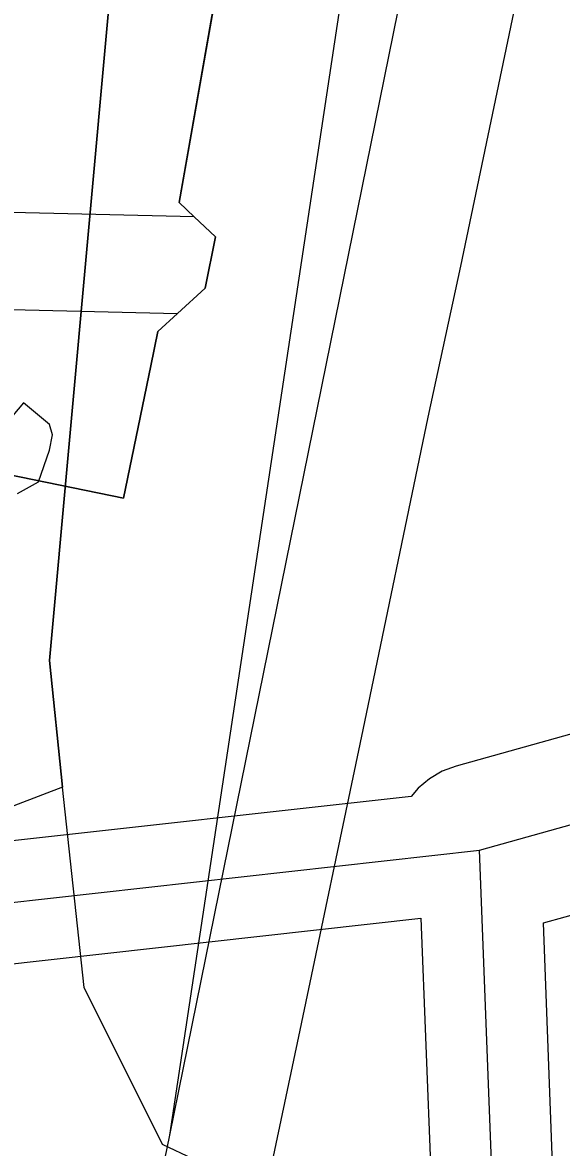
# Model space of a CAD drawing. Extents: x -690419 to -685080, y -987825 to -981190.
# Drawn here: x -686778.1 to -686716.2, y -985696.3 to -985567.3 of the extents above; entities that cross this region are included whole.
import ezdxf

# ---------------------------------------------------------------- set-up
doc = ezdxf.new("R2010")
doc.units = 0
for name, color, linetype in [('BPEJ (S) - hranice', 7, 'Continuous'), ('BPEJ I-II ochrana', 7, 'Continuous'), ('Docházková izochrona BUS (S)', 7, 'Continuous'), ('Docházková izochrona VLAK (S)', 7, 'Continuous'), ('Elektro VN 35 nadzemní (S)', 7, 'Continuous'), ('OP elektro VN (S)', 7, 'Continuous'), ('Plochy dopravy silniční DS (S)', 7, 'Continuous'), ('Plochy smíšené nezastavěného území všeobecné MU (S)', 7, 'Continuous'), ('Regulační bloky STABILIZOVANÉ (S)', 7, 'Continuous'), ('Silnice I třídy (S) - osa', 7, 'Continuous'), ('Záplavové území Q100 (S)', 7, 'Continuous')]:
    doc.layers.add(name, color=color, linetype=linetype)

msp = doc.modelspace()

# ---------------------------------------------------------------- linework, layer by layer
at = {"layer": 'BPEJ (S) - hranice'}
for points in [[(-686653.76, -985064.17), (-686654.5, -985084), (-686656.5, -985144.5), (-686665.5, -985185), (-686688, -985234.5), (-686722.5, -985275), (-686735.5, -985311), (-686749, -985369.5), (-686748, -985405), (-686768, -985496.5), (-686768.5, -985514.5), (-686766, -985541.5), (-686775, -985640.5), (-686773.5, -985655), (-686786.5, -985660)], [(-686579.5, -985684), (-686613.5, -985681.5), (-686651.11, -985685.26), (-686654.28, -985685.77), (-686654.92, -985685.87), (-686728, -985705), (-686736.05, -985705), (-686744.79, -985706.94), (-686744.25, -985704.41), (-686762, -985696), (-686771, -985678), (-686773.5, -985655), (-686775, -985640.5), (-686766, -985541.5)]]:
    msp.add_lwpolyline(points, dxfattribs=at)
at = {"layer": 'BPEJ I-II ochrana'}
for p, q in [((-686758.4, -985589.6), (-686795.34, -985588.72)), ((-686755.92, -985591.91), (-686758.4, -985589.6)), ((-686757.13, -985597.78), (-686755.92, -985591.91)), ((-686760.3, -985600.7), (-686757.13, -985597.78)), ((-686846.79, -985598.57), (-686760.3, -985600.7))]:
    msp.add_line(p, q, dxfattribs=at)
at = {"layer": 'Docházková izochrona BUS (S)'}
msp.add_arc((-686757.69, -985364.18), 400, 205.7131, 25.0773, dxfattribs=at)
at = {"layer": 'Docházková izochrona VLAK (S)'}
msp.add_arc((-686398.38, -985456.12), 800, 77.86547, 344.11337, dxfattribs=at)
at = {"layer": 'Elektro VN 35 nadzemní (S)'}
for points in [[(-686725.65, -985662.24), (-686661.35, -985644.29)], [(-686829.59, -985673.86), (-686725.65, -985662.24)], [(-686720.38, -985799.3), (-686725.65, -985662.24)]]:
    msp.add_lwpolyline(points, dxfattribs=at)
at = {"layer": 'OP elektro VN (S)'}
for p, q in [((-686718.32, -985670.58), (-686665.46, -985655.82)), ((-686733.49, -985656.07), (-686820.76, -985665.83)), ((-686827.02, -985680.62), (-686732.36, -985670.03)), ((-686732.36, -985670.03), (-686727.64, -985792.48)), ((-686713.66, -985791.93), (-686718.32, -985670.58))]:
    msp.add_line(p, q, dxfattribs=at)
msp.add_lwpolyline([(-686677.67, -985638.46), (-686728.34, -985652.61), (-686729.92, -985653.2), (-686731.38, -985654.05), (-686732.68, -985655.13), (-686733.49, -985656.07)], dxfattribs=at)
at = {"layer": 'Plochy dopravy silniční DS (S)'}
for p, q in [((-686760.12, -985587.99), (-686754.84, -985558.06)), ((-686758.4, -985589.6), (-686760.12, -985587.99)), ((-686755.92, -985591.91), (-686758.4, -985589.6)), ((-686757.13, -985597.78), (-686755.92, -985591.91)), ((-686760.3, -985600.7), (-686757.13, -985597.78)), ((-686762.55, -985602.78), (-686760.3, -985600.7)), ((-686763.36, -985606.7), (-686762.55, -985602.78)), ((-686766.5, -985621.88), (-686763.36, -985606.7)), ((-686779.72, -985619.15), (-686766.5, -985621.88))]:
    msp.add_line(p, q, dxfattribs=at)
at = {"layer": 'Plochy smíšené nezastavěného území všeobecné MU (S)'}
msp.add_lwpolyline([(-686804.75, -985478.85), (-686760.02, -985498.88), (-686759.54, -985517.05), (-686747.92, -985547.86), (-686750.45, -985548.3), (-686752.2, -985558.09), (-686754.84, -985558.06), (-686760.12, -985587.99), (-686758.4, -985589.6), (-686755.92, -985591.91), (-686757.13, -985597.78), (-686760.3, -985600.7), (-686762.55, -985602.78), (-686763.36, -985606.7), (-686766.5, -985621.88), (-686779.72, -985619.15)], dxfattribs=at)
at = {"layer": 'Regulační bloky STABILIZOVANÉ (S)'}
for p, q in [((-686760.12, -985587.99), (-686754.84, -985558.06)), ((-686758.4, -985589.6), (-686760.12, -985587.99)), ((-686755.92, -985591.91), (-686758.4, -985589.6)), ((-686757.13, -985597.78), (-686755.92, -985591.91)), ((-686760.3, -985600.7), (-686757.13, -985597.78)), ((-686762.55, -985602.78), (-686760.3, -985600.7)), ((-686763.36, -985606.7), (-686762.55, -985602.78)), ((-686766.5, -985621.88), (-686763.36, -985606.7)), ((-686779.72, -985619.15), (-686766.5, -985621.88))]:
    msp.add_line(p, q, dxfattribs=at)
msp.add_lwpolyline([(-686804.75, -985478.85), (-686760.02, -985498.88), (-686759.54, -985517.05), (-686747.92, -985547.86), (-686750.45, -985548.3), (-686752.2, -985558.09), (-686754.84, -985558.06), (-686760.12, -985587.99), (-686758.4, -985589.6), (-686755.92, -985591.91), (-686757.13, -985597.78), (-686760.3, -985600.7), (-686762.55, -985602.78), (-686763.36, -985606.7), (-686766.5, -985621.88), (-686779.72, -985619.15)], dxfattribs=at)
at = {"layer": 'Silnice I třídy (S) - osa'}
for points in [[(-686744.83, -985286.18), (-686733.83, -985287.94), (-686723.64, -985292.62), (-686716.67, -985299.65), (-686713.12, -985309.75), (-686719, -985389.81), (-686722.92, -985430.83), (-686726.48, -985454.54), (-686738.2, -985542.41), (-686761.21, -985694.92)], [(-686720.25, -985487.62), (-686730.44, -985543.31), (-686761.21, -985694.92), (-686765.52, -985715.91), (-686770.52, -985741.03), (-686779.04, -985781.16), (-686786.59, -985823.32), (-686791.86, -985876.63), (-686792.74, -985921.77), (-686790.81, -985956.63), (-686786.68, -985994.31), (-686777.02, -986043.84), (-686756.12, -986113.23), (-686723.45, -986201.49), (-686705.36, -986252.34), (-686695.34, -986286.77)], [(-686778.25, -985860.48), (-686776.45, -985841.58), (-686774.07, -985823.88), (-686771.29, -985806.42), (-686768.12, -985789.03), (-686764.54, -985770.06), (-686760.89, -985753.08), (-686757.4, -985736.25), (-686753.43, -985716.96), (-686752.81, -985714.01), (-686752.71, -985713.57), (-686752.46, -985712.39), (-686746.37, -985683.62), (-686738.98, -985648.46), (-686731.52, -985612.58), (-686727.79, -985595.28), (-686723.98, -985577.02), (-686716.6, -985541.86)]]:
    msp.add_lwpolyline(points, dxfattribs=at)
at = {"layer": 'Záplavové území Q100 (S)'}
msp.add_lwpolyline([(-686778.67, -985621.33), (-686776.26, -985620), (-686775, -985616.38), (-686774.62, -985614.62), (-686775, -985613.43), (-686777.98, -985610.96), (-686780, -985613.34)], dxfattribs=at)

doc.saveas('drawing.dxf')
